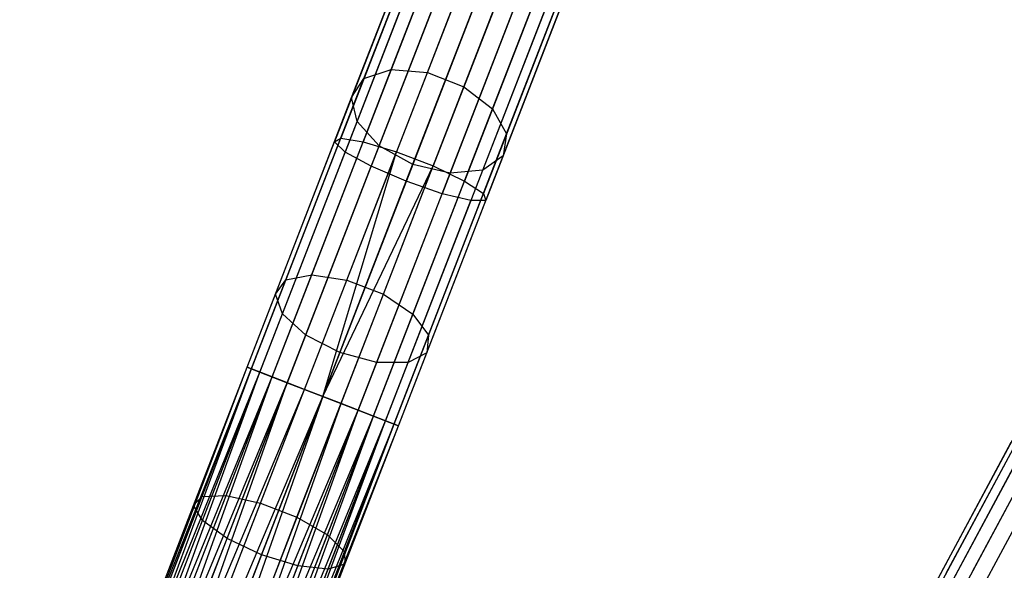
# Model space of a CAD drawing. Extents: x -91 to 92, y -91 to 92.
# Tile 303 of 319: x 22 to 34, y 64 to 71. Entities that reach past the tile are written whole.
import ezdxf

# ---------------------------------------------------------------- set-up
doc = ezdxf.new("R2010")
doc.units = 0
doc.header["$LTSCALE"] = 25.4
doc.layers.get('0').update_dxf_attribs({"linetype": 'CONTINUOUS'})

# ---------------------------------------------------------------- blocks, each defined once
blk = doc.blocks.new('NL2500012258_STL_2')
at = {"color": 0}
for p, q in [((118.787, 69.785, 174.62), (119.664, 72.049, 172.674)), ((118.787, 69.785, 174.62), (119.664, 72.049, 172.674)), ((119.228, 69.749, 174.803), (120.114, 72.038, 172.837)), ((119.228, 69.749, 174.803), (120.114, 72.038, 172.837)), ((118.453, 69.676, 174.295), (119.314, 71.897, 172.386)), ((118.453, 69.676, 174.295), (119.314, 71.897, 172.386)), ((119.674, 69.576, 174.803), (120.561, 71.865, 172.837)), ((119.674, 69.576, 174.803), (120.561, 71.865, 172.837)), ((119.239, 71.703, 28.044), (118.17, 68.946, 27.371)), ((119.239, 71.703, 28.044), (118.17, 68.946, 27.371)), ((118.302, 69.446, 173.903), (119.143, 71.616, 172.039)), ((118.302, 69.446, 173.903), (119.143, 71.616, 172.039)), ((119.534, 71.713, 27.668), (118.445, 68.902, 26.982)), ((119.534, 71.713, 27.668), (118.445, 68.902, 26.982)), ((119.953, 71.621, 27.455), (118.852, 68.78, 26.762)), ((119.953, 71.621, 27.455), (118.852, 68.78, 26.762)), ((119.134, 71.594, 28.498), (118.091, 68.901, 27.841)), ((119.134, 71.594, 28.498), (118.091, 68.901, 27.841)), ((120.024, 69.306, 174.62), (120.901, 71.57, 172.674)), ((120.024, 69.306, 174.62), (120.901, 71.57, 172.674)), ((119.245, 71.41, 28.926), (118.225, 68.777, 28.284)), ((119.245, 71.41, 28.926), (118.225, 68.777, 28.284)), ((120.399, 71.448, 27.455), (119.298, 68.607, 26.762)), ((120.399, 71.448, 27.455), (119.298, 68.607, 26.762)), ((118.369, 69.149, 173.534), (119.191, 71.27, 171.712)), ((118.369, 69.149, 173.534), (119.191, 71.27, 171.712)), ((119.546, 71.194, 29.23), (118.542, 68.604, 28.598)), ((119.546, 71.194, 29.23), (118.542, 68.604, 28.598)), ((120.771, 71.234, 27.668), (119.682, 68.423, 26.982)), ((120.771, 71.234, 27.668), (119.682, 68.423, 26.982)), ((120.197, 69, 174.295), (121.058, 71.222, 172.386)), ((120.197, 69, 174.295), (121.058, 71.222, 172.386)), ((120.982, 71.028, 28.044), (119.914, 68.27, 27.371)), ((120.982, 71.028, 28.044), (119.914, 68.27, 27.371)), ((118.639, 68.853, 173.272), (119.447, 70.939, 171.48)), ((118.639, 68.853, 173.272), (119.447, 70.939, 171.48)), ((118.97, 68.42, 28.711), (119.967, 70.994, 29.339)), ((118.97, 68.42, 28.711), (119.967, 70.994, 29.339)), ((120.154, 68.729, 173.903), (120.994, 70.899, 172.039)), ((120.154, 68.729, 173.903), (120.994, 70.899, 172.039)), ((120.412, 70.858, 29.23), (119.409, 68.268, 28.598)), ((120.412, 70.858, 29.23), (119.409, 68.268, 28.598)), ((120.78, 70.815, 28.926), (119.76, 68.183, 28.284)), ((120.78, 70.815, 28.926), (119.76, 68.183, 28.284)), ((120.986, 70.877, 28.498), (119.942, 68.183, 27.841)), ((120.986, 70.877, 28.498), (119.942, 68.183, 27.841)), ((119.852, 70.698, 171.396), (119.049, 68.624, 173.177)), ((119.852, 70.698, 171.396), (119.049, 68.624, 173.177)), ((119.904, 68.555, 173.534), (120.726, 70.675, 171.712)), ((119.904, 68.555, 173.534), (120.726, 70.675, 171.712)), ((119.505, 68.517, 173.272), (120.313, 70.603, 171.48)), ((119.505, 68.517, 173.272), (120.313, 70.603, 171.48)), ((117.815, 67.275, 176.18), (118.787, 69.785, 174.62)), ((117.815, 67.275, 176.18), (118.787, 69.785, 174.62)), ((118.245, 67.212, 176.381), (119.228, 69.749, 174.803)), ((118.245, 67.212, 176.381), (119.228, 69.749, 174.803)), ((118.453, 69.676, 174.295), (118.787, 69.785, 174.62)), ((118.453, 69.676, 174.295), (118.787, 69.785, 174.62)), ((118.787, 69.785, 174.62), (119.228, 69.749, 174.803)), ((118.787, 69.785, 174.62), (119.228, 69.749, 174.803)), ((119.228, 69.749, 174.803), (119.674, 69.576, 174.803)), ((119.228, 69.749, 174.803), (119.674, 69.576, 174.803)), ((117.499, 67.213, 175.826), (118.453, 69.676, 174.295)), ((117.499, 67.213, 175.826), (118.453, 69.676, 174.295)), ((118.302, 69.446, 173.903), (118.453, 69.676, 174.295)), ((118.302, 69.446, 173.903), (118.453, 69.676, 174.295)), ((118.691, 67.039, 176.381), (119.674, 69.576, 174.803)), ((118.691, 67.039, 176.381), (119.674, 69.576, 174.803)), ((119.674, 69.576, 174.803), (120.024, 69.306, 174.62)), ((119.674, 69.576, 174.803), (120.024, 69.306, 174.62)), ((117.371, 67.041, 175.398), (118.302, 69.446, 173.903)), ((117.371, 67.041, 175.398), (118.302, 69.446, 173.903)), ((118.369, 69.149, 173.534), (118.302, 69.446, 173.903)), ((118.369, 69.149, 173.534), (118.302, 69.446, 173.903)), ((119.051, 66.796, 176.18), (120.024, 69.306, 174.62)), ((119.051, 66.796, 176.18), (120.024, 69.306, 174.62)), ((120.024, 69.306, 174.62), (120.197, 69, 174.295)), ((120.024, 69.306, 174.62), (120.197, 69, 174.295)), ((117.459, 66.799, 174.995), (118.369, 69.149, 173.534)), ((117.459, 66.799, 174.995), (118.369, 69.149, 173.534)), ((118.639, 68.853, 173.272), (118.369, 69.149, 173.534)), ((118.639, 68.853, 173.272), (118.369, 69.149, 173.534)), ((119.243, 66.538, 175.826), (120.197, 69, 174.295)), ((119.243, 66.538, 175.826), (120.197, 69, 174.295)), ((120.197, 69, 174.295), (120.154, 68.729, 173.903)), ((120.197, 69, 174.295), (120.154, 68.729, 173.903)), ((117.024, 66.146, 27.621), (118.091, 68.901, 27.841)), ((117.024, 66.146, 27.621), (118.091, 68.901, 27.841)), ((117.078, 66.125, 27.145), (118.17, 68.946, 27.371)), ((117.078, 66.125, 27.145), (118.17, 68.946, 27.371)), ((117.331, 66.027, 26.751), (118.445, 68.902, 26.982)), ((117.331, 66.027, 26.751), (118.445, 68.902, 26.982)), ((117.743, 66.54, 174.709), (118.639, 68.853, 173.272)), ((117.743, 66.54, 174.709), (118.639, 68.853, 173.272)), ((118.091, 68.901, 27.841), (118.17, 68.946, 27.371)), ((118.091, 68.901, 27.841), (118.17, 68.946, 27.371)), ((118.225, 68.777, 28.284), (118.091, 68.901, 27.841)), ((118.225, 68.777, 28.284), (118.091, 68.901, 27.841)), ((118.17, 68.946, 27.371), (118.445, 68.902, 26.982)), ((118.17, 68.946, 27.371), (118.445, 68.902, 26.982)), ((118.445, 68.902, 26.982), (118.852, 68.78, 26.762)), ((118.445, 68.902, 26.982), (118.852, 68.78, 26.762)), ((119.049, 68.624, 173.177), (118.639, 68.853, 173.272)), ((119.049, 68.624, 173.177), (118.639, 68.853, 173.272)), ((117.182, 66.085, 28.068), (118.225, 68.777, 28.284)), ((117.182, 66.085, 28.068), (118.225, 68.777, 28.284)), ((117.726, 65.874, 26.529), (118.852, 68.78, 26.762)), ((117.726, 65.874, 26.529), (118.852, 68.78, 26.762)), ((117.95, 65.787, 26.5), (118.852, 68.78, 26.762)), ((117.95, 65.787, 26.5), (118.852, 68.78, 26.762)), ((118.542, 68.604, 28.598), (118.225, 68.777, 28.284)), ((118.542, 68.604, 28.598), (118.225, 68.777, 28.284)), ((118.852, 68.78, 26.762), (119.298, 68.607, 26.762)), ((118.852, 68.78, 26.762), (119.298, 68.607, 26.762)), ((119.222, 66.324, 175.398), (120.154, 68.729, 173.903)), ((119.222, 66.324, 175.398), (120.154, 68.729, 173.903)), ((120.154, 68.729, 173.903), (119.904, 68.555, 173.534)), ((120.154, 68.729, 173.903), (119.904, 68.555, 173.534)), ((117.516, 65.955, 28.385), (118.542, 68.604, 28.598)), ((117.516, 65.955, 28.385), (118.542, 68.604, 28.598)), ((117.95, 65.787, 26.5), (119.298, 68.607, 26.762)), ((117.95, 65.787, 26.5), (119.298, 68.607, 26.762)), ((119.049, 68.624, 173.177), (118.158, 66.326, 174.606)), ((119.049, 68.624, 173.177), (118.158, 66.326, 174.606)), ((118.173, 65.701, 26.529), (119.298, 68.607, 26.762)), ((118.173, 65.701, 26.529), (119.298, 68.607, 26.762)), ((118.97, 68.42, 28.711), (118.542, 68.604, 28.598)), ((118.97, 68.42, 28.711), (118.542, 68.604, 28.598)), ((119.505, 68.517, 173.272), (119.049, 68.624, 173.177)), ((119.505, 68.517, 173.272), (119.049, 68.624, 173.177)), ((119.298, 68.607, 26.762), (119.682, 68.423, 26.982)), ((119.298, 68.607, 26.762), (119.682, 68.423, 26.982)), ((118.61, 66.205, 174.709), (119.505, 68.517, 173.272)), ((118.61, 66.205, 174.709), (119.505, 68.517, 173.272)), ((118.994, 66.204, 174.995), (119.904, 68.555, 173.534)), ((118.994, 66.204, 174.995), (119.904, 68.555, 173.534)), ((119.904, 68.555, 173.534), (119.505, 68.517, 173.272)), ((119.904, 68.555, 173.534), (119.505, 68.517, 173.272)), ((117.95, 65.787, 28.5), (118.97, 68.42, 28.711)), ((117.95, 65.787, 28.5), (118.97, 68.42, 28.711)), ((118.568, 65.548, 26.751), (119.682, 68.423, 26.982)), ((118.568, 65.548, 26.751), (119.682, 68.423, 26.982)), ((119.409, 68.268, 28.598), (118.97, 68.42, 28.711)), ((119.409, 68.268, 28.598), (118.97, 68.42, 28.711)), ((119.682, 68.423, 26.982), (119.914, 68.27, 27.371)), ((119.682, 68.423, 26.982), (119.914, 68.27, 27.371)), ((118.383, 65.62, 28.385), (119.409, 68.268, 28.598)), ((118.383, 65.62, 28.385), (119.409, 68.268, 28.598)), ((118.822, 65.45, 27.145), (119.914, 68.27, 27.371)), ((118.822, 65.45, 27.145), (119.914, 68.27, 27.371)), ((119.76, 68.183, 28.284), (119.409, 68.268, 28.598)), ((119.76, 68.183, 28.284), (119.409, 68.268, 28.598)), ((119.914, 68.27, 27.371), (119.942, 68.183, 27.841)), ((119.914, 68.27, 27.371), (119.942, 68.183, 27.841)), ((118.717, 65.49, 28.068), (119.76, 68.183, 28.284)), ((118.717, 65.49, 28.068), (119.76, 68.183, 28.284)), ((118.875, 65.429, 27.621), (119.942, 68.183, 27.841)), ((118.875, 65.429, 27.621), (119.942, 68.183, 27.841)), ((119.942, 68.183, 27.841), (119.76, 68.183, 28.284)), ((119.942, 68.183, 27.841), (119.76, 68.183, 28.284)), ((116.473, 64.565, 176.944), (117.499, 67.213, 175.826)), ((116.473, 64.565, 176.944), (117.499, 67.213, 175.826)), ((116.769, 64.576, 177.321), (117.815, 67.275, 176.18)), ((116.769, 64.576, 177.321), (117.815, 67.275, 176.18)), ((117.188, 64.484, 177.533), (118.245, 67.212, 176.381)), ((117.188, 64.484, 177.533), (118.245, 67.212, 176.381)), ((117.371, 67.041, 175.398), (117.499, 67.213, 175.826)), ((117.371, 67.041, 175.398), (117.499, 67.213, 175.826)), ((117.499, 67.213, 175.826), (117.815, 67.275, 176.18)), ((117.499, 67.213, 175.826), (117.815, 67.275, 176.18)), ((117.815, 67.275, 176.18), (118.245, 67.212, 176.381)), ((117.815, 67.275, 176.18), (118.245, 67.212, 176.381)), ((118.245, 67.212, 176.381), (118.691, 67.039, 176.381)), ((118.245, 67.212, 176.381), (118.691, 67.039, 176.381)), ((116.369, 64.455, 176.49), (117.371, 67.041, 175.398)), ((116.369, 64.455, 176.49), (117.371, 67.041, 175.398)), ((117.459, 66.799, 174.995), (117.371, 67.041, 175.398)), ((117.459, 66.799, 174.995), (117.371, 67.041, 175.398)), ((117.634, 64.311, 177.533), (118.691, 67.039, 176.381)), ((117.634, 64.311, 177.533), (118.691, 67.039, 176.381)), ((118.691, 67.039, 176.381), (119.051, 66.796, 176.18)), ((118.691, 67.039, 176.381), (119.051, 66.796, 176.18)), ((116.479, 64.27, 176.063), (117.459, 66.799, 174.995)), ((116.479, 64.27, 176.063), (117.459, 66.799, 174.995)), ((117.743, 66.54, 174.709), (117.459, 66.799, 174.995)), ((117.743, 66.54, 174.709), (117.459, 66.799, 174.995)), ((118.006, 64.097, 177.321), (119.051, 66.796, 176.18)), ((118.006, 64.097, 177.321), (119.051, 66.796, 176.18)), ((119.051, 66.796, 176.18), (119.243, 66.538, 175.826)), ((119.051, 66.796, 176.18), (119.243, 66.538, 175.826)), ((116.779, 64.053, 175.76), (117.743, 66.54, 174.709)), ((116.779, 64.053, 175.76), (117.743, 66.54, 174.709)), ((118.158, 66.326, 174.606), (117.743, 66.54, 174.709)), ((118.158, 66.326, 174.606), (117.743, 66.54, 174.709)), ((118.217, 63.89, 176.944), (119.243, 66.538, 175.826)), ((118.217, 63.89, 176.944), (119.243, 66.538, 175.826)), ((119.243, 66.538, 175.826), (119.222, 66.324, 175.398)), ((119.243, 66.538, 175.826), (119.222, 66.324, 175.398)), ((118.158, 66.326, 174.606), (117.201, 63.854, 175.65)), ((118.158, 66.326, 174.606), (117.201, 63.854, 175.65)), ((118.61, 66.205, 174.709), (118.158, 66.326, 174.606)), ((118.61, 66.205, 174.709), (118.158, 66.326, 174.606)), ((118.22, 63.738, 176.49), (119.222, 66.324, 175.398)), ((118.22, 63.738, 176.49), (119.222, 66.324, 175.398)), ((119.222, 66.324, 175.398), (118.994, 66.204, 174.995)), ((119.222, 66.324, 175.398), (118.994, 66.204, 174.995)), ((117.646, 63.718, 175.76), (118.61, 66.205, 174.709)), ((117.646, 63.718, 175.76), (118.61, 66.205, 174.709)), ((118.014, 63.676, 176.063), (118.994, 66.204, 174.995)), ((118.014, 63.676, 176.063), (118.994, 66.204, 174.995)), ((118.994, 66.204, 174.995), (118.61, 66.205, 174.709)), ((118.994, 66.204, 174.995), (118.61, 66.205, 174.709)), ((114.245, 58.974, 27.379), (117.024, 66.146, 27.621)), ((114.245, 58.974, 27.379), (117.024, 66.146, 27.621)), ((114.245, 58.974, 27.621), (117.024, 66.146, 27.621)), ((114.245, 58.974, 27.621), (117.024, 66.146, 27.621)), ((114.245, 58.974, 27.379), (117.078, 66.125, 27.145)), ((114.245, 58.974, 27.379), (117.078, 66.125, 27.145)), ((114.299, 58.953, 27.855), (117.024, 66.146, 27.621)), ((114.299, 58.953, 27.855), (117.024, 66.146, 27.621)), ((114.299, 58.953, 27.145), (117.078, 66.125, 27.145)), ((114.299, 58.953, 27.145), (117.078, 66.125, 27.145)), ((114.299, 58.953, 27.855), (117.182, 66.085, 28.068)), ((114.299, 58.953, 27.855), (117.182, 66.085, 28.068)), ((114.404, 58.912, 26.932), (117.078, 66.125, 27.145)), ((114.404, 58.912, 26.932), (117.078, 66.125, 27.145)), ((114.404, 58.912, 28.068), (117.182, 66.085, 28.068)), ((114.404, 58.912, 28.068), (117.182, 66.085, 28.068)), ((114.553, 58.854, 28.249), (117.182, 66.085, 28.068)), ((114.553, 58.854, 28.249), (117.182, 66.085, 28.068)), ((117.078, 66.125, 27.145), (117.024, 66.146, 27.621)), ((117.024, 66.146, 27.621), (117.182, 66.085, 28.068)), ((117.078, 66.125, 27.145), (117.024, 66.146, 27.621)), ((117.024, 66.146, 27.621), (117.182, 66.085, 28.068)), ((117.331, 66.027, 26.751), (117.078, 66.125, 27.145)), ((117.331, 66.027, 26.751), (117.078, 66.125, 27.145)), ((117.182, 66.085, 28.068), (117.516, 65.955, 28.385)), ((117.182, 66.085, 28.068), (117.516, 65.955, 28.385)), ((114.404, 58.912, 26.932), (117.331, 66.027, 26.751)), ((114.404, 58.912, 26.932), (117.331, 66.027, 26.751)), ((114.553, 58.854, 26.751), (117.331, 66.027, 26.751)), ((114.553, 58.854, 26.751), (117.331, 66.027, 26.751)), ((114.553, 58.854, 28.249), (117.516, 65.955, 28.385)), ((114.553, 58.854, 28.249), (117.516, 65.955, 28.385)), ((114.738, 58.783, 26.615), (117.331, 66.027, 26.751)), ((114.738, 58.783, 26.615), (117.331, 66.027, 26.751)), ((114.738, 58.783, 28.385), (117.516, 65.955, 28.385)), ((114.738, 58.783, 28.385), (117.516, 65.955, 28.385)), ((114.948, 58.701, 28.471), (117.516, 65.955, 28.385)), ((114.948, 58.701, 28.471), (117.516, 65.955, 28.385)), ((117.726, 65.874, 26.529), (117.331, 66.027, 26.751)), ((117.726, 65.874, 26.529), (117.331, 66.027, 26.751)), ((117.516, 65.955, 28.385), (117.95, 65.787, 28.5)), ((117.516, 65.955, 28.385), (117.95, 65.787, 28.5)), ((125.57, 63.627, 175.826), (126.819, 65.954, 174.295)), ((125.57, 63.627, 175.826), (126.819, 65.954, 174.295)), ((125.891, 63.649, 176.18), (127.164, 66.021, 174.62)), ((125.891, 63.649, 176.18), (127.164, 66.021, 174.62)), ((114.738, 58.783, 26.615), (117.726, 65.874, 26.529)), ((114.738, 58.783, 26.615), (117.726, 65.874, 26.529)), ((114.948, 58.701, 26.529), (117.726, 65.874, 26.529)), ((114.948, 58.701, 26.529), (117.726, 65.874, 26.529)), ((117.95, 65.787, 26.5), (117.726, 65.874, 26.529)), ((117.95, 65.787, 26.5), (117.726, 65.874, 26.529)), ((114.948, 58.701, 28.471), (117.95, 65.787, 28.5)), ((114.948, 58.701, 28.471), (117.95, 65.787, 28.5)), ((115.171, 58.615, 26.5), (117.95, 65.787, 26.5)), ((115.171, 58.615, 26.5), (117.95, 65.787, 26.5)), ((115.171, 58.615, 28.5), (117.95, 65.787, 28.5)), ((115.171, 58.615, 28.5), (117.95, 65.787, 28.5)), ((117.95, 65.787, 28.5), (115.394, 58.528, 28.471)), ((117.95, 65.787, 28.5), (115.394, 58.528, 28.471)), ((118.173, 65.701, 26.529), (117.95, 65.787, 26.5)), ((117.95, 65.787, 28.5), (118.383, 65.62, 28.385)), ((117.95, 65.787, 28.5), (118.383, 65.62, 28.385)), ((118.173, 65.701, 26.529), (117.95, 65.787, 26.5)), ((125.421, 63.472, 175.398), (126.642, 65.744, 173.903)), ((125.421, 63.472, 175.398), (126.642, 65.744, 173.903)), ((115.394, 58.528, 26.529), (118.173, 65.701, 26.529)), ((115.394, 58.528, 26.529), (118.173, 65.701, 26.529)), ((115.394, 58.528, 28.471), (118.383, 65.62, 28.385)), ((115.394, 58.528, 28.471), (118.383, 65.62, 28.385)), ((115.604, 58.447, 26.615), (118.173, 65.701, 26.529)), ((115.604, 58.447, 26.615), (118.173, 65.701, 26.529)), ((115.604, 58.447, 28.385), (118.383, 65.62, 28.385)), ((115.604, 58.447, 28.385), (118.383, 65.62, 28.385)), ((115.789, 58.375, 28.249), (118.383, 65.62, 28.385)), ((115.789, 58.375, 28.249), (118.383, 65.62, 28.385)), ((118.568, 65.548, 26.751), (118.173, 65.701, 26.529)), ((118.568, 65.548, 26.751), (118.173, 65.701, 26.529)), ((118.383, 65.62, 28.385), (118.717, 65.49, 28.068)), ((118.383, 65.62, 28.385), (118.717, 65.49, 28.068)), ((115.604, 58.447, 26.615), (118.568, 65.548, 26.751)), ((115.604, 58.447, 26.615), (118.568, 65.548, 26.751)), ((115.789, 58.375, 26.751), (118.568, 65.548, 26.751)), ((115.789, 58.375, 26.751), (118.568, 65.548, 26.751)), ((115.789, 58.375, 28.249), (118.717, 65.49, 28.068)), ((115.789, 58.375, 28.249), (118.717, 65.49, 28.068)), ((115.938, 58.318, 26.932), (118.568, 65.548, 26.751)), ((115.938, 58.318, 26.932), (118.568, 65.548, 26.751)), ((115.938, 58.318, 28.068), (118.717, 65.49, 28.068)), ((115.938, 58.318, 28.068), (118.717, 65.49, 28.068)), ((116.043, 58.277, 27.855), (118.717, 65.49, 28.068)), ((116.043, 58.277, 27.855), (118.717, 65.49, 28.068)), ((118.822, 65.45, 27.145), (118.568, 65.548, 26.751)), ((118.822, 65.45, 27.145), (118.568, 65.548, 26.751)), ((118.717, 65.49, 28.068), (118.875, 65.429, 27.621)), ((118.717, 65.49, 28.068), (118.875, 65.429, 27.621)), ((115.938, 58.318, 26.932), (118.822, 65.45, 27.145)), ((115.938, 58.318, 26.932), (118.822, 65.45, 27.145)), ((116.043, 58.277, 27.145), (118.822, 65.45, 27.145)), ((116.043, 58.277, 27.145), (118.822, 65.45, 27.145)), ((116.043, 58.277, 27.855), (118.875, 65.429, 27.621)), ((116.043, 58.277, 27.855), (118.875, 65.429, 27.621)), ((116.097, 58.256, 27.379), (118.822, 65.45, 27.145)), ((116.097, 58.256, 27.379), (118.822, 65.45, 27.145)), ((116.097, 58.256, 27.621), (118.875, 65.429, 27.621)), ((116.097, 58.256, 27.621), (118.875, 65.429, 27.621)), ((116.097, 58.256, 27.379), (118.875, 65.429, 27.621)), ((116.097, 58.256, 27.379), (118.875, 65.429, 27.621)), ((118.875, 65.429, 27.621), (118.822, 65.45, 27.145)), ((118.875, 65.429, 27.621), (118.822, 65.45, 27.145)), ((125.479, 63.22, 174.995), (126.671, 65.441, 173.534)), ((125.479, 63.22, 174.995), (126.671, 65.441, 173.534)), ((125.018, 62.599, 27.145), (126.449, 65.264, 27.371)), ((125.018, 62.599, 27.145), (126.449, 65.264, 27.371)), ((124.967, 62.626, 27.621), (126.365, 65.229, 27.841)), ((124.967, 62.626, 27.621), (126.365, 65.229, 27.841)), ((125.257, 62.47, 26.751), (126.716, 65.187, 26.982)), ((125.257, 62.47, 26.751), (126.716, 65.187, 26.982)), ((125.729, 62.929, 174.709), (126.902, 65.114, 173.272)), ((125.729, 62.929, 174.709), (126.902, 65.114, 173.272)), ((125.117, 62.546, 28.068), (126.483, 65.09, 28.284)), ((125.117, 62.546, 28.068), (126.483, 65.09, 28.284)), ((125.432, 62.376, 28.385), (126.776, 64.879, 28.598)), ((125.432, 62.376, 28.385), (126.776, 64.879, 28.598)), ((115.399, 61.791, 177.626), (116.473, 64.565, 176.944)), ((115.399, 61.791, 177.626), (116.473, 64.565, 176.944)), ((115.673, 61.748, 178.015), (116.769, 64.576, 177.321)), ((115.673, 61.748, 178.015), (116.769, 64.576, 177.321)), ((116.369, 64.455, 176.49), (116.473, 64.565, 176.944)), ((116.369, 64.455, 176.49), (116.473, 64.565, 176.944)), ((116.473, 64.565, 176.944), (116.769, 64.576, 177.321)), ((116.473, 64.565, 176.944), (116.769, 64.576, 177.321)), ((116.769, 64.576, 177.321), (117.188, 64.484, 177.533)), ((116.769, 64.576, 177.321), (117.188, 64.484, 177.533)), ((115.319, 61.746, 177.156), (116.369, 64.455, 176.49)), ((115.319, 61.746, 177.156), (116.369, 64.455, 176.49)), ((116.081, 61.626, 178.235), (117.188, 64.484, 177.533)), ((116.081, 61.626, 178.235), (117.188, 64.484, 177.533)), ((116.479, 64.27, 176.063), (116.369, 64.455, 176.49)), ((116.479, 64.27, 176.063), (116.369, 64.455, 176.49)), ((117.188, 64.484, 177.533), (117.634, 64.311, 177.533)), ((117.188, 64.484, 177.533), (117.634, 64.311, 177.533)), ((115.453, 61.622, 176.713), (116.479, 64.27, 176.063)), ((115.453, 61.622, 176.713), (116.479, 64.27, 176.063)), ((116.779, 64.053, 175.76), (116.479, 64.27, 176.063)), ((116.779, 64.053, 175.76), (116.479, 64.27, 176.063)), ((116.527, 61.453, 178.235), (117.634, 64.311, 177.533)), ((116.527, 61.453, 178.235), (117.634, 64.311, 177.533)), ((117.634, 64.311, 177.533), (118.006, 64.097, 177.321)), ((117.634, 64.311, 177.533), (118.006, 64.097, 177.321)), ((115.77, 61.448, 176.4), (116.779, 64.053, 175.76)), ((115.77, 61.448, 176.4), (116.779, 64.053, 175.76)), ((117.201, 63.854, 175.65), (116.779, 64.053, 175.76)), ((117.201, 63.854, 175.65), (116.779, 64.053, 175.76)), ((116.91, 61.269, 178.015), (118.006, 64.097, 177.321)), ((116.91, 61.269, 178.015), (118.006, 64.097, 177.321)), ((118.006, 64.097, 177.321), (118.217, 63.89, 176.944)), ((118.006, 64.097, 177.321), (118.217, 63.89, 176.944)), ((117.201, 63.854, 175.65), (116.197, 61.264, 176.286)), ((117.201, 63.854, 175.65), (116.197, 61.264, 176.286)), ((117.142, 61.115, 177.626), (118.217, 63.89, 176.944)), ((117.142, 61.115, 177.626), (118.217, 63.89, 176.944)), ((117.646, 63.718, 175.76), (117.201, 63.854, 175.65)), ((117.646, 63.718, 175.76), (117.201, 63.854, 175.65)), ((118.217, 63.89, 176.944), (118.22, 63.738, 176.49)), ((118.217, 63.89, 176.944), (118.22, 63.738, 176.49)), ((116.637, 61.112, 176.4), (117.646, 63.718, 175.76)), ((116.637, 61.112, 176.4), (117.646, 63.718, 175.76)), ((116.988, 61.027, 176.713), (118.014, 63.676, 176.063)), ((116.988, 61.027, 176.713), (118.014, 63.676, 176.063)), ((117.171, 61.028, 177.156), (118.22, 63.738, 176.49)), ((117.171, 61.028, 177.156), (118.22, 63.738, 176.49)), ((118.014, 63.676, 176.063), (117.646, 63.718, 175.76)), ((118.014, 63.676, 176.063), (117.646, 63.718, 175.76)), ((118.22, 63.738, 176.49), (118.014, 63.676, 176.063)), ((118.22, 63.738, 176.49), (118.014, 63.676, 176.063))]:
    blk.add_line(p, q, dxfattribs=at)

msp = doc.modelspace()

# ---------------------------------------------------------------- block references
at = {"color": 0}
msp.add_blockref('NL2500012258_STL_2', (-92.243, 0.428, -1717), dxfattribs=at)

doc.saveas('drawing.dxf')
